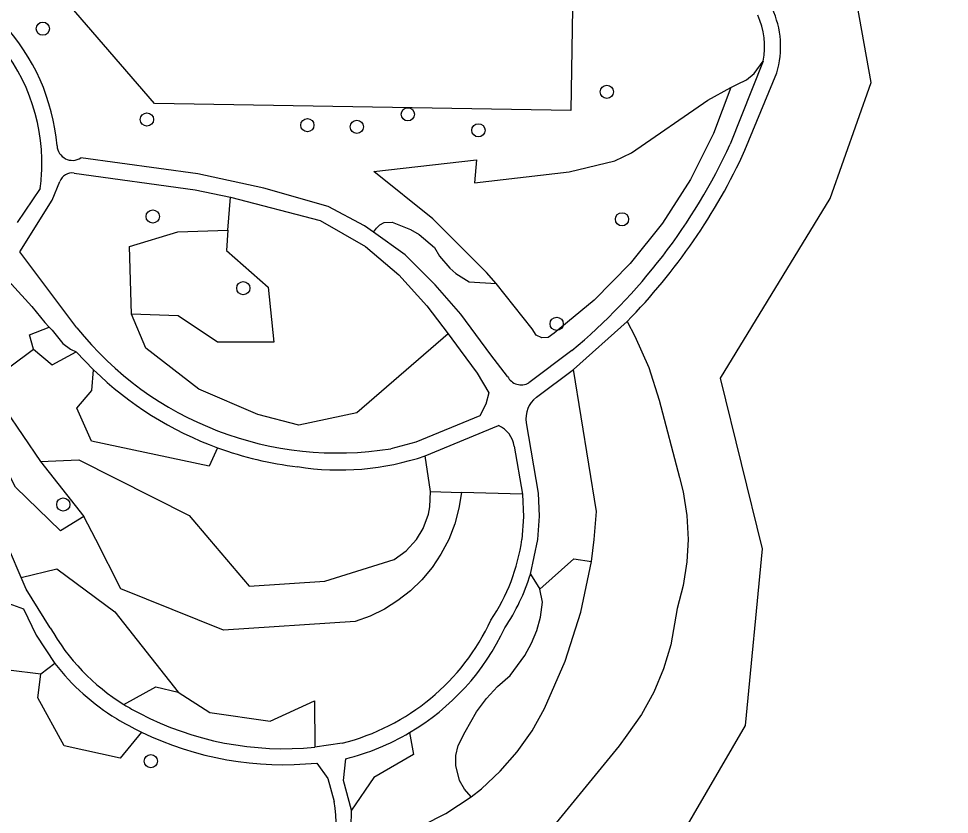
# Model space of a CAD drawing. Extents: x 160732 to 162105, y 387428 to 388479.
# Drawn here: x 160824.1 to 160892.9, y 388229.7 to 388288.5 of the extents above; entities that cross this region are included whole.
import ezdxf

# ---------------------------------------------------------------- set-up
doc = ezdxf.new("R2010")
doc.units = 0
for name, color, linetype in [('IMGEO_Boom', 7, 'Continuous'), ('IMGEO_Groenvoorziening', 7, 'Continuous'), ('IMGEO_Hek', 7, 'Continuous'), ('IMGEO_Voetpad_open', 7, 'Continuous')]:
    doc.layers.add(name, color=color, linetype=linetype)

msp = doc.modelspace()

# ---------------------------------------------------------------- linework, layer by layer
at = {"layer": 'IMGEO_Boom'}
for centre in [(160825.909, 388287.743), (160867.557, 388283.076), (160852.862, 388281.416), (160833.594, 388281.033), (160845.443, 388280.616), (160849.101, 388280.488), (160858.074, 388280.235), (160834.023, 388273.864), (160868.682, 388273.658), (160840.712, 388268.569), (160863.856, 388265.938), (160827.419, 388252.58), (160833.885, 388233.617)]:
    msp.add_circle(centre, 0.489, dxfattribs=at)
at = {"layer": 'IMGEO_Groenvoorziening'}
for points in [[(160892.86, 388179.113), (160886.908, 388209.835), (160870.128, 388223.049), (160877.804, 388236.263), (160879.054, 388249.299), (160875.964, 388261.92), (160884.052, 388275.192), (160887.086, 388283.763), (160885.537, 388292.44), (160881.559, 388299.072), (160879.417, 388309.787), (160879.249, 388315.437)], [(160865.213, 388301.314), (160864.893, 388281.692), (160834.148, 388282.21), (160827.887, 388289.487), (160828.067, 388309.47)], [(160876.728, 388283.404), (160877.215, 388283.644), (160877.865, 388283.973), (160878.45, 388284.442), (160879.114, 388285.345)], [(160859.38, 388268.922), (160858.662, 388269.734), (160854.703, 388273.685), (160850.352, 388277.201), (160857.943, 388278.05), (160857.798, 388276.348), (160864.778, 388277.157), (160868.164, 388277.986), (160869.38, 388278.576), (160875.012, 388282.47), (160876.728, 388283.404)], [(160876.728, 388283.404), (160875.439, 388279.999), (160873.731, 388276.588), (160871.675, 388273.373), (160869.295, 388270.391), (160866.615, 388267.674), (160863.667, 388265.252), (160863.221, 388264.919), (160862.755, 388264.889), (160862.337, 388265.095), (160862.053, 388265.574), (160859.38, 388268.922)], [(160839.577, 388272.844), (160839.759, 388275.291)], [(160850.334, 388272.708), (160850.54, 388272.994), (160850.793, 388273.247), (160851.117, 388273.413), (160851.718, 388273.447), (160853.057, 388272.906), (160853.696, 388272.524), (160854.838, 388271.571), (160855.203, 388270.945), (160855.96, 388270.042), (160856.404, 388269.655), (160857.402, 388269.031), (160859.38, 388268.922)], [(160832.445, 388266.661), (160832.304, 388271.642), (160835.869, 388272.734), (160839.577, 388272.844)], [(160839.577, 388272.844), (160839.467, 388271.361), (160842.537, 388268.641), (160842.97, 388264.59), (160838.805, 388264.576), (160835.89, 388266.523), (160832.445, 388266.661)], [(160828.944, 388251.702), (160827.209, 388250.641), (160823.883, 388253.869), (160818.501, 388264.419), (160814.954, 388266.653)], [(160855.832, 388265.196), (160849.109, 388259.352), (160844.807, 388258.449), (160841.795, 388259.226), (160837.433, 388261.104), (160833.511, 388264.139), (160832.445, 388266.661)], [(160869.056, 388266.112), (160869.632, 388265.033), (160870.652, 388262.706), (160871.423, 388260.286), (160872.936, 388254.579), (160873.198, 388253.509), (160873.47, 388251.764), (160873.559, 388250), (160873.474, 388248.344), (160873.205, 388246.597), (160872.755, 388244.888), (160872.299, 388242.216), (160871.752, 388240.43), (160871.02, 388238.711), (160870.114, 388237.078), (160869.041, 388235.548), (160868.468, 388234.755), (160863.374, 388228.51), (160858.73, 388220.711)], [(160825.211, 388264.062), (160824.911, 388265.114), (160826.37, 388265.69)], [(160821.79, 388261.532), (160825.211, 388264.062)], [(160825.211, 388264.062), (160826.607, 388262.909), (160828.373, 388263.874)], [(160838.818, 388256.774), (160838.189, 388255.429), (160829.497, 388257.267), (160828.422, 388259.715), (160829.535, 388261.014), (160829.659, 388262.528)], [(160866.419, 388248.376), (160866.628, 388249.989), (160866.79, 388252.072), (160865.093, 388262.57)], [(160821.79, 388261.532), (160825.738, 388255.761)], [(160825.738, 388255.761), (160828.574, 388255.892), (160836.716, 388251.766), (160838.218, 388250), (160841.153, 388246.547), (160846.726, 388246.922), (160851.851, 388248.517), (160852.746, 388249.164), (160853.503, 388250), (160853.987, 388250.799), (160854.379, 388251.86), (160854.492, 388252.416), (160854.544, 388253.548)], [(160825.738, 388255.761), (160828.944, 388251.702)], [(160854.544, 388253.548), (160854.146, 388256.18)], [(160856.83, 388253.477), (160856.642, 388252.306), (160856.332, 388251.161), (160855.88, 388250), (160855.305, 388248.905), (160854.651, 388247.929), (160853.898, 388247.027), (160853.055, 388246.208), (160852.131, 388245.482), (160851.137, 388244.857), (160850.082, 388244.339), (160848.979, 388243.934), (160839.247, 388243.289), (160831.668, 388246.35), (160829.811, 388250), (160828.944, 388251.702)], [(160854.544, 388253.548), (160856.83, 388253.477)], [(160861.337, 388253.348), (160856.83, 388253.477)], [(160857.548, 388230.982), (160858.299, 388231.576), (160859.692, 388232.868), (160860.943, 388234.299), (160862.037, 388235.852), (160862.963, 388237.512), (160864.49, 388240.998), (160865.648, 388244.637), (160866.419, 388248.376)], [(160862.617, 388246.34), (160865.119, 388248.559), (160866.419, 388248.376)], [(160824.302, 388247.189), (160826.952, 388247.833), (160831.217, 388244.659), (160835.897, 388238.718)], [(160861.921, 388247.438), (160862.617, 388246.34)], [(160857.548, 388230.982), (160857.05, 388231.546), (160856.68, 388232.202), (160856.399, 388233.294), (160856.406, 388234.047), (160856.57, 388234.782), (160857.092, 388235.781), (160857.935, 388237.27), (160858.665, 388238.249), (160859.494, 388239.146), (160860.411, 388239.951), (160861.512, 388241.432), (160861.994, 388242.33), (160862.379, 388243.275), (160862.664, 388244.254), (160862.815, 388245.368), (160862.617, 388246.34)], [(160825.759, 388240.056), (160820.957, 388240.637), (160821.089, 388239.316), (160820.059, 388239.719), (160808.657, 388239.478), (160805.474, 388238.032), (160802.832, 388238.416), (160796.448, 388237.328), (160795.149, 388238.416), (160788.17, 388240.514), (160787.035, 388242.034), (160785.997, 388240.951)], [(160826.802, 388240.829), (160825.759, 388240.056)], [(160833.182, 388235.769), (160831.606, 388233.836), (160827.479, 388234.76), (160825.536, 388238.307), (160825.759, 388240.056)], [(160831.9, 388237.802), (160834.253, 388239.108), (160835.897, 388238.718)], [(160835.897, 388238.718), (160838.239, 388237.227), (160842.686, 388236.581), (160845.97, 388238.078), (160845.988, 388234.653)], [(160852.989, 388235.729), (160853.281, 388234.113), (160850.353, 388232.41), (160848.696, 388230.005)], [(160848.432, 388227.427), (160850.323, 388227.719), (160852.172, 388228.207), (160853.961, 388228.886), (160855.669, 388229.748), (160857.548, 388230.982)]]:
    msp.add_lwpolyline(points, dxfattribs=at)
at = {"layer": 'IMGEO_Hek'}
msp.add_lwpolyline([(160865.213, 388301.314), (160864.893, 388281.692), (160834.148, 388282.21), (160827.887, 388289.487), (160828.071, 388309.901)], dxfattribs=at)
at = {"layer": 'IMGEO_Voetpad_open'}
for points in [[(160879.114, 388285.345), (160876.678, 388279.222)], [(160877.764, 388278.759), (160880.111, 388284.48)], [(160850.334, 388272.708), (160849.675, 388273.181), (160846.984, 388274.6), (160842.231, 388275.971), (160837.365, 388277.007), (160828.713, 388278.197)], [(160828.217, 388277.074), (160837.163, 388275.844), (160839.759, 388275.291)], [(160828.424, 388265.644), (160824.217, 388271.251), (160826.591, 388275.065), (160827.153, 388276.458)], [(160825.71, 388275.927), (160824.019, 388273.426)], [(160839.759, 388275.291), (160846.392, 388273.572), (160849.746, 388271.648), (160852.206, 388269.556), (160854.269, 388267.264), (160855.832, 388265.196)], [(160860.233, 388262.052), (160859.003, 388263.646), (160856.777, 388266.654), (160854.874, 388268.828), (160852.675, 388271.026), (160850.334, 388272.708)], [(160820.291, 388271.605), (160821.032, 388271.148), (160822.592, 388269.708), (160823.6, 388268.855), (160825.085, 388267.215), (160826.065, 388266.022), (160826.37, 388265.69)], [(160865.093, 388262.57), (160869.056, 388266.112)], [(160826.37, 388265.69), (160826.584, 388265.457), (160827.386, 388264.488), (160827.961, 388264.062), (160828.373, 388263.874)], [(160855.832, 388265.196), (160856.739, 388263.996), (160857.983, 388262.28), (160858.848, 388260.828), (160858.617, 388260.01), (160858.181, 388259.129), (160853.46, 388257.196), (160851.618, 388256.71)], [(160828.373, 388263.874), (160829.659, 388262.528)], [(160864.981, 388263.963), (160861.803, 388261.565)], [(160824.302, 388247.189), (160823.434, 388249.2), (160822.155, 388251.97), (160820.419, 388254.783), (160819.066, 388256.913), (160818, 388258.32), (160816.562, 388259.928), (160815.113, 388261.462), (160813.537, 388262.911), (160813.516, 388262.928)], [(160862.359, 388260.505), (160865.093, 388262.57)], [(160854.146, 388256.18), (160859.57, 388258.426)], [(160861.921, 388247.438), (160862.473, 388250), (160862.591, 388251.714), (160862.515, 388253.429), (160861.616, 388258.627)], [(160860.721, 388256.888), (160861.337, 388253.348)], [(160861.337, 388253.348), (160861.41, 388251.672), (160861.283, 388250)], [(160826.459, 388243.475), (160824.674, 388246.326), (160824.302, 388247.189)], [(160822.592, 388245.303), (160823.118, 388245.371), (160824.483, 388244.869), (160825.411, 388242.93), (160826.802, 388240.829)], [(160848.018, 388234.949), (160845.988, 388234.653)], [(160848.696, 388230.005), (160848.105, 388232.191), (160848.296, 388233.802)], [(160846.146, 388233.483), (160846.949, 388232.346), (160847.415, 388230.643)], [(160848.432, 388227.427), (160848.672, 388228.716), (160848.696, 388230.005)]]:
    msp.add_lwpolyline(points, dxfattribs=at)
for centre, radius, start, end in [((160873.749, 388286.419), 6.651, 343.04952, 25.1183), ((160873.765, 388286.42), 5.456, 348.64132, 25.21436), ((160811.806, 388277.786), 15.209, 4.92913, 43.08012), ((160811.806, 388277.787), 14.028, 358.56936, 42.99918), ((160828.094, 388279.151), 1.137, 182.93073, 302.97689), ((160837.25, 388297.333), 43.388, 309.72672, 335.32834), ((160837.282, 388297.311), 44.531, 315.52297, 335.37889), ((160811.897, 388277.775), 13.936, 352.37872, 358.60918), ((160828.081, 388276.083), 1.001, 120.1083, 158.00077), ((160828.079, 388276.086), 0.998, 82.07585, 120.09464), ((160847.666, 388281.024), 24.633, 218.63524, 279.2328), ((160847.671, 388281.033), 25.824, 225.77275, 249.95033), ((160861.247, 388262.548), 1.129, 206.06236, 299.47079), ((160863.529, 388258.956), 1.942, 127.07412, 189.75505), ((160858.72, 388256.59), 2.023, 8.45996, 65.16053), ((160847.678, 388281.072), 25.863, 249.96691, 263.41116), ((160847.814, 388274.814), 19.68, 260.92462, 288.76747), ((160847.376, 388251.913), 14.038, 325.93386, 352.16674), ((160847.341, 388251.93), 15.256, 326.31602, 342.87502), ((160843.963, 388251.026), 16.581, 284.15433, 335.11847), ((160840.179, 388251.188), 15.739, 209.34382, 238.26448), ((160843.968, 388251.021), 17.754, 300.53853, 334.82793), ((160840.187, 388251.198), 16.931, 217.76402, 238.49087), ((160840.32, 388251.466), 16.049, 238.35777, 243.05023), ((160843.697, 388257.493), 22.954, 242.35408, 275.72844), ((160843.658, 388257.411), 24.045, 239.17661, 244.17001), ((160843.696, 388257.491), 24.133, 244.17237, 275.8268), ((160843.973, 388251.009), 17.742, 284.10368, 300.54356), ((160841.236, 388229.286), 6.326, 299.50546, 12.39152)]:
    msp.add_arc(centre, radius, start, end, dxfattribs=at)

doc.saveas('drawing.dxf')
